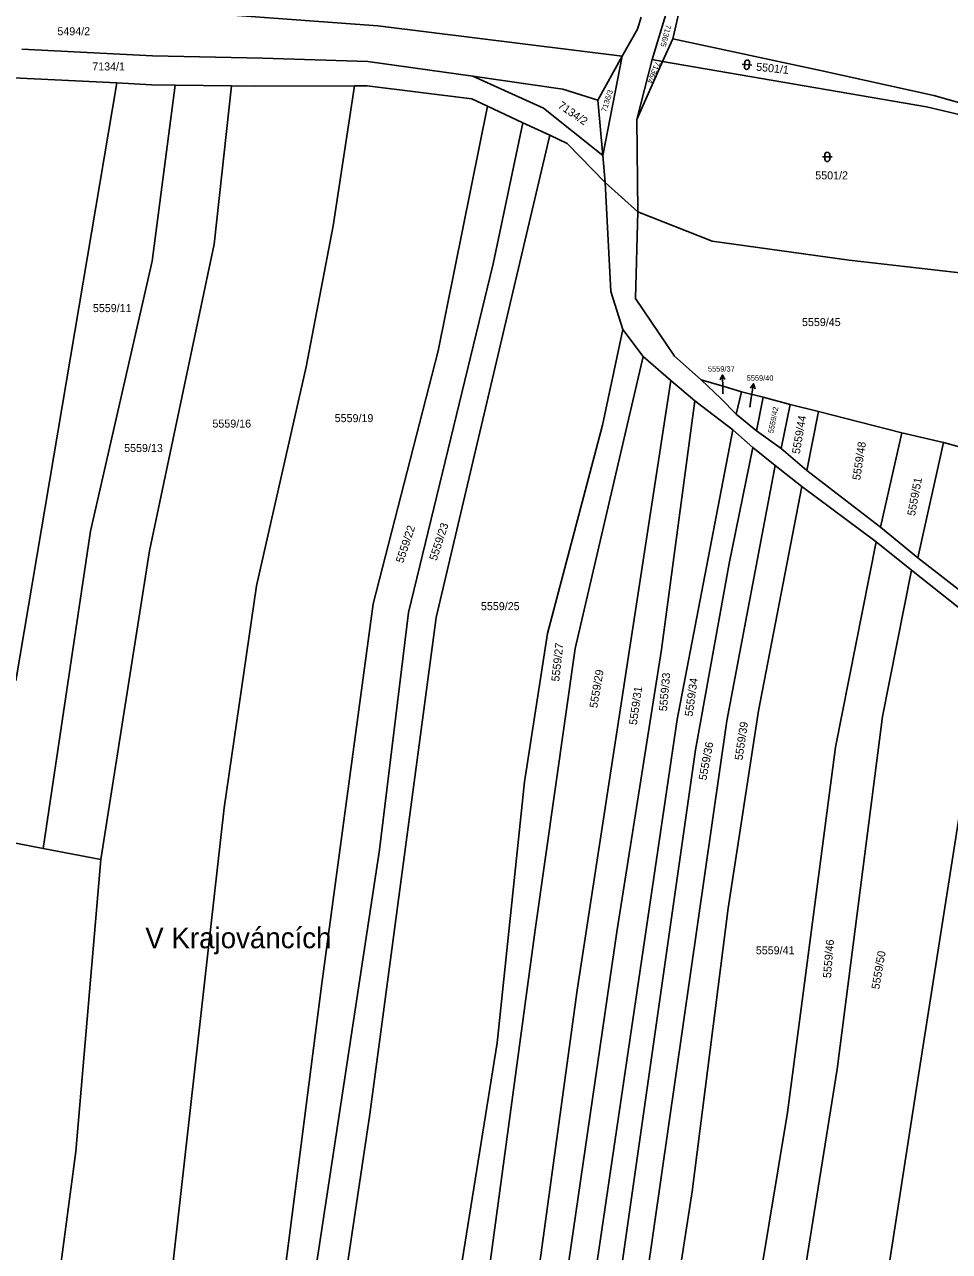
# Model space of a CAD drawing. Extents: x -593183 to -588034, y -1130415 to -1124994.
# Drawn here: x -591606.6 to -591410, y -1126413 to -1126152.3 of the extents above; entities that cross this region are included whole.
import ezdxf

# ---------------------------------------------------------------- set-up
doc = ezdxf.new("R2010")
doc.units = 0
for name, color, linetype in [('Vrstva 1', 7, 'Continuous'), ('Vrstva 15', 7, 'Continuous'), ('Vrstva 16', 7, 'Continuous'), ('Vrstva 18', 7, 'Continuous'), ('Vrstva 25', 7, 'Continuous')]:
    doc.layers.add(name, color=color, linetype=linetype)

msp = doc.modelspace()

# ---------------------------------------------------------------- linework, layer by layer
at = {"layer": 'Vrstva 1'}
for p, q in [((-591466.03, -1126135.99), (-591473.21, -1126159.76)), ((-591468.84, -1126155.34), (-591464.54, -1126136.61)), ((-591531.51, -1126152.56), (-591614.41, -1126146.39)), ((-591479.55, -1126159.04), (-591531.51, -1126152.56)), ((-591475.55, -1126150.75), (-591476.33, -1126153.27)), ((-591476.33, -1126153.27), (-591479.55, -1126159.04)), ((-591470.99, -1126160.14), (-591468.84, -1126155.34)), ((-591437.41, -1126162.04), (-591468.84, -1126155.34)), ((-591579.4, -1126158.97), (-591607.14, -1126157.5)), ((-591556.03, -1126159.47), (-591579.4, -1126158.97)), ((-591533.61, -1126160.16), (-591556.03, -1126159.47)), ((-591511.35, -1126163.29), (-591533.61, -1126160.16)), ((-591479.55, -1126159.04), (-591484.77, -1126168.39)), ((-591483.72, -1126180.1), (-591479.55, -1126159.04)), ((-591473.21, -1126159.76), (-591476.5, -1126172.45)), ((-591476.5, -1126172.45), (-591470.99, -1126160.14)), ((-591473.21, -1126159.76), (-591470.99, -1126160.14)), ((-591470.99, -1126160.14), (-591414.9, -1126169.79)), ((-591413.39, -1126167.36), (-591437.41, -1126162.04)), ((-591608.93, -1126163.66), (-591586.96, -1126164.72)), ((-591586.96, -1126164.72), (-591608.42, -1126291.77)), ((-591586.96, -1126164.72), (-591579.58, -1126165.08)), ((-591579.58, -1126165.08), (-591574.6, -1126165.15)), ((-591579.45, -1126202.58), (-591574.6, -1126165.15)), ((-591574.6, -1126165.15), (-591562.59, -1126165.33)), ((-591562.59, -1126165.33), (-591566.3, -1126199)), ((-591562.59, -1126165.33), (-591557.73, -1126165.4)), ((-591557.73, -1126165.4), (-591536.45, -1126165.34)), ((-591540.96, -1126195.08), (-591536.45, -1126165.34)), ((-591536.45, -1126165.34), (-591533.75, -1126165.33)), ((-591533.75, -1126165.33), (-591511.5, -1126168.07)), ((-591492.21, -1126166.02), (-591511.35, -1126163.29)), ((-591511.35, -1126163.29), (-591496.3, -1126170.08)), ((-591511.5, -1126168.07), (-591508.17, -1126169.63)), ((-591484.77, -1126168.39), (-591492.21, -1126166.02)), ((-591484.77, -1126168.39), (-591483.72, -1126180.1)), ((-591395.08, -1126172.62), (-591413.39, -1126167.36)), ((-591508.17, -1126169.63), (-591518.66, -1126221.62)), ((-591508.17, -1126169.63), (-591500.66, -1126173.16)), ((-591496.3, -1126170.08), (-591483.72, -1126180.1)), ((-591414.9, -1126169.79), (-591395.19, -1126174.4)), ((-591506.97, -1126203.15), (-591500.66, -1126173.16)), ((-591500.66, -1126173.16), (-591494.98, -1126175.83)), ((-591476.28, -1126192.11), (-591476.5, -1126172.45)), ((-591494.98, -1126175.83), (-591519.08, -1126278.26)), ((-591494.98, -1126175.83), (-591491.29, -1126177.57)), ((-591491.29, -1126177.57), (-591483.2, -1126185.87)), ((-591483.72, -1126180.1), (-591483.2, -1126185.87)), ((-591483.2, -1126185.87), (-591476.28, -1126192.11)), ((-591482, -1126209.05), (-591483.2, -1126185.87)), ((-591476.72, -1126210.52), (-591476.28, -1126192.11)), ((-591460.45, -1126198.3), (-591476.28, -1126192.11)), ((-591546.73, -1126225.04), (-591540.96, -1126195.08)), ((-591566.3, -1126199), (-591579.99, -1126264.1)), ((-591431.38, -1126202.37), (-591460.45, -1126198.3)), ((-591592.55, -1126259.93), (-591579.45, -1126202.58)), ((-591524.97, -1126277.2), (-591506.97, -1126203.15)), ((-591397.12, -1126206.3), (-591431.38, -1126202.37)), ((-591479.42, -1126217.07), (-591482, -1126209.05)), ((-591468.46, -1126222.74), (-591476.72, -1126210.52)), ((-591483.75, -1126237.42), (-591479.42, -1126217.07)), ((-591479.42, -1126217.07), (-591475.12, -1126222.85)), ((-591518.66, -1126221.62), (-591532.48, -1126275.35)), ((-591475.12, -1126222.85), (-591489.55, -1126284.9)), ((-591469.23, -1126227.93), (-591475.12, -1126222.85)), ((-591462.82, -1126227.81), (-591468.46, -1126222.74)), ((-591557.25, -1126271.57), (-591546.73, -1126225.04)), ((-591469.23, -1126227.93), (-591489.11, -1126357.47)), ((-591464.17, -1126232.24), (-591469.23, -1126227.93)), ((-591462.82, -1126227.81), (-591457.91, -1126229.21)), ((-591458.61, -1126231.74), (-591462.82, -1126227.81)), ((-591457.91, -1126229.21), (-591454.26, -1126230.34)), ((-591454.26, -1126230.34), (-591455.38, -1126235.11)), ((-591449.63, -1126231.46), (-591454.26, -1126230.34)), ((-591464.17, -1126232.24), (-591471.23, -1126285.11)), ((-591456.1, -1126238.44), (-591464.17, -1126232.24)), ((-591455.38, -1126235.11), (-591458.61, -1126231.74)), ((-591451.03, -1126238.62), (-591449.63, -1126231.46)), ((-591449.63, -1126231.46), (-591443.87, -1126233)), ((-591443.87, -1126233), (-591445.83, -1126242.41)), ((-591443.87, -1126233), (-591437.83, -1126234.55)), ((-591455.38, -1126235.11), (-591451.03, -1126238.62)), ((-591437.83, -1126234.55), (-591440.36, -1126247.05)), ((-591437.83, -1126234.55), (-591420.16, -1126239.04)), ((-591495.43, -1126281.68), (-591483.75, -1126237.42)), ((-591456.1, -1126238.44), (-591467.92, -1126299.98)), ((-591451.79, -1126242.19), (-591456.1, -1126238.44)), ((-591445.83, -1126242.41), (-591451.03, -1126238.62)), ((-591420.16, -1126239.04), (-591424.66, -1126259.12)), ((-591420.16, -1126239.04), (-591411.32, -1126241.14)), ((-591411.32, -1126241.14), (-591416.79, -1126265.58)), ((-591401.89, -1126243.66), (-591411.32, -1126241.14)), ((-591451.79, -1126242.19), (-591456.82, -1126266.82)), ((-591447.1, -1126245.98), (-591451.79, -1126242.19)), ((-591440.36, -1126247.05), (-591445.83, -1126242.41)), ((-591447.1, -1126245.98), (-591457.31, -1126300.26)), ((-591441.38, -1126250.45), (-591447.1, -1126245.98)), ((-591424.66, -1126259.12), (-591440.36, -1126247.05)), ((-591450.58, -1126298.11), (-591441.38, -1126250.45)), ((-591425.6, -1126262.22), (-591441.38, -1126250.45)), ((-591416.79, -1126265.58), (-591424.66, -1126259.12)), ((-591602.64, -1126327.37), (-591592.55, -1126259.93)), ((-591425.6, -1126262.22), (-591434.23, -1126305.85)), ((-591418.09, -1126268.26), (-591425.6, -1126262.22)), ((-591579.99, -1126264.1), (-591590.37, -1126329.68)), ((-591456.82, -1126266.82), (-591464.03, -1126306.44)), ((-591400.13, -1126278.59), (-591416.79, -1126265.58)), ((-591424.26, -1126299.33), (-591418.09, -1126268.26)), ((-591418.09, -1126268.26), (-591401.16, -1126281.72)), ((-591564.17, -1126318.73), (-591557.25, -1126271.57)), ((-591543.43, -1126356.02), (-591532.48, -1126275.35)), ((-591531.17, -1126327.67), (-591524.97, -1126277.2)), ((-591519.08, -1126278.26), (-591533.19, -1126383.79)), ((-591500.33, -1126313.22), (-591495.43, -1126281.68)), ((-591489.55, -1126284.9), (-591498.05, -1126344.66)), ((-591471.23, -1126285.11), (-591480.74, -1126345.05)), ((-591457.09, -1126340.07), (-591450.58, -1126298.11)), ((-591467.92, -1126299.98), (-591491.01, -1126456.52)), ((-591457.31, -1126300.26), (-591480.29, -1126459.76)), ((-591433.91, -1126374.24), (-591424.26, -1126299.33)), ((-591404.63, -1126299.34), (-591416.61, -1126375.52)), ((-591464.03, -1126306.44), (-591485.68, -1126458.18)), ((-591434.23, -1126305.85), (-591444.44, -1126383.43)), ((-591506.11, -1126368.68), (-591500.33, -1126313.22)), ((-591577.12, -1126433.87), (-591564.17, -1126318.73)), ((-591614.91, -1126324.97), (-591602.64, -1126327.37)), ((-591590.37, -1126329.68), (-591602.64, -1126327.37)), ((-591590.37, -1126329.68), (-591595.7, -1126391.72)), ((-591548.64, -1126442.72), (-591531.17, -1126327.67)), ((-591464.72, -1126400.25), (-591457.09, -1126340.07)), ((-591498.05, -1126344.66), (-591512.45, -1126451.02)), ((-591480.74, -1126345.05), (-591496.73, -1126455.06)), ((-591543.43, -1126356.02), (-591554.25, -1126440.93)), ((-591489.11, -1126357.47), (-591502.35, -1126453.83)), ((-591519.15, -1126449.68), (-591506.11, -1126368.68)), ((-591449.25, -1126469.74), (-591433.91, -1126374.24)), ((-591416.61, -1126375.52), (-591432.08, -1126474.9)), ((-591533.19, -1126383.79), (-591542.24, -1126444.63)), ((-591444.44, -1126383.43), (-591458.25, -1126466.95)), ((-591595.7, -1126391.72), (-591600.33, -1126426.71)), ((-591474.34, -1126461.66), (-591464.72, -1126400.25))]:
    msp.add_line(p, q, dxfattribs=at)
at = {"layer": 'Vrstva 16'}
for p, q in [((-591458.18, -1126230.75), (-591458.2, -1126229.76)), ((-591452.49, -1126233.59), (-591452.16, -1126231.59))]:
    msp.add_line(p, q, dxfattribs=at)
at = {"layer": 'Vrstva 25'}
for p, q in [((-591453.61, -1126161.28), (-591453.5, -1126160.29)), ((-591452.51, -1126160.39), (-591452.61, -1126161.38)), ((-591454.05, -1126160.73), (-591452.06, -1126160.94)), ((-591436.99, -1126180.43), (-591434.99, -1126180.43)), ((-591436.49, -1126180.93), (-591436.49, -1126179.93)), ((-591435.49, -1126179.93), (-591435.49, -1126180.93)), ((-591458.2, -1126229.76), (-591458.26, -1126226.76)), ((-591452.16, -1126231.59), (-591451.68, -1126228.63))]:
    msp.add_line(p, q, dxfattribs=at)
for points in [[(-591458.74, -1126227.77), (-591458.26, -1126226.76), (-591457.74, -1126227.75)], [(-591452.33, -1126229.54), (-591451.68, -1126228.63), (-591451.34, -1126229.7)]]:
    msp.add_lwpolyline(points, dxfattribs=at)
for centre, start, end in [((-591453, -1126160.34), 84.0354, 174.0354), ((-591453, -1126160.34), 354.0354, 84.0354), ((-591453.11, -1126161.33), 174.0354, 264.0354), ((-591453.11, -1126161.33), 264.0354, 354.0354), ((-591435.99, -1126179.93), 90, 180), ((-591435.99, -1126180.93), 180, 270), ((-591435.99, -1126179.93), 0, 90), ((-591435.99, -1126180.93), 270, 0)]:
    msp.add_arc(centre, 0.5, start, end, dxfattribs=at)

# ---------------------------------------------------------------- texts
at = {"layer": 'Vrstva 15'}
msp.add_text('V Krajováncích', height=4.4, dxfattribs=at).set_placement((-591580.92, -1126348.56))
at = {"layer": 'Vrstva 16'}
for s, p in [('5559/37', (-591461.36, -1126226.03)), ('5559/40', (-591453.12, -1126227.98))]:
    msp.add_text(s, height=1.14, dxfattribs=at).set_placement(p)
at = {"layer": 'Vrstva 18'}
for s, height, p in [('5494/2', 1.7, (-591599.59, -1126154.58)), ('7134/1', 1.7, (-591592.19, -1126162.06)), ('5501/2', 1.7, (-591438.55, -1126185.2)), ('5559/11', 1.7, (-591592.05, -1126213.4)), ('5559/45', 1.7, (-591441.37, -1126216.37)), ('5559/37', 0.1, (-591458.18, -1126230.75)), ('5559/40', 0.1, (-591452.49, -1126233.59)), ('5559/16', 1.7, (-591566.65, -1126237.94)), ('5559/19', 1.7, (-591540.67, -1126236.78)), ('5559/13', 1.7, (-591585.41, -1126243.13)), ('5559/25', 1.7, (-591509.59, -1126276.73)), ('5559/41', 1.7, (-591451.18, -1126349.85))]:
    msp.add_text(s, height=height, dxfattribs=at).set_placement(p)
for s, height, rotation, p in [('7136/5', 1.14, 255.077, (-591470.23, -1126152.23)), ('7136/4', 1.14, 247.1794, (-591472.47, -1126160.05)), ('5501/1', 1.7, 354.0355, (-591451.18, -1126162.09)), ('7136/3', 1.14, 72.2287, (-591482.98, -1126170.98)), ('7134/2', 1.7, 325.7486, (-591493.38, -1126169.87)), ('5559/42', 1.14, 78.7293, (-591447.48, -1126239.22)), ('5559/44', 1.7, 80.2411, (-591441.85, -1126243.63)), ('5559/48', 1.7, 81.2272, (-591429.02, -1126249.19)), ('5559/51', 1.7, 79.4032, (-591417.37, -1126256.8)), ('5559/22', 1.7, 71.5452, (-591526.14, -1126266.86)), ('5559/23', 1.7, 71.8264, (-591519.02, -1126266.33)), ('5559/27', 1.7, 83.684, (-591492.97, -1126291.96)), ('5559/29', 1.7, 80.3392, (-591484.89, -1126297.62)), ('5559/33', 1.7, 84.995, (-591470.07, -1126298.27)), ('5559/31', 1.7, 81.9095, (-591476.47, -1126301.19)), ('5559/34', 1.7, 82.1003, (-591464.63, -1126299.4)), ('5559/39', 1.7, 81.6026, (-591454.03, -1126308.7)), ('5559/36', 1.7, 79.439, (-591461.7, -1126312.97)), ('5559/46', 1.7, 85.2015, (-591435.23, -1126354.96)), ('5559/50', 1.7, 80.3556, (-591424.96, -1126357.38))]:
    msp.add_text(s, height=height, rotation=rotation, dxfattribs=at).set_placement(p)

doc.saveas('drawing.dxf')
